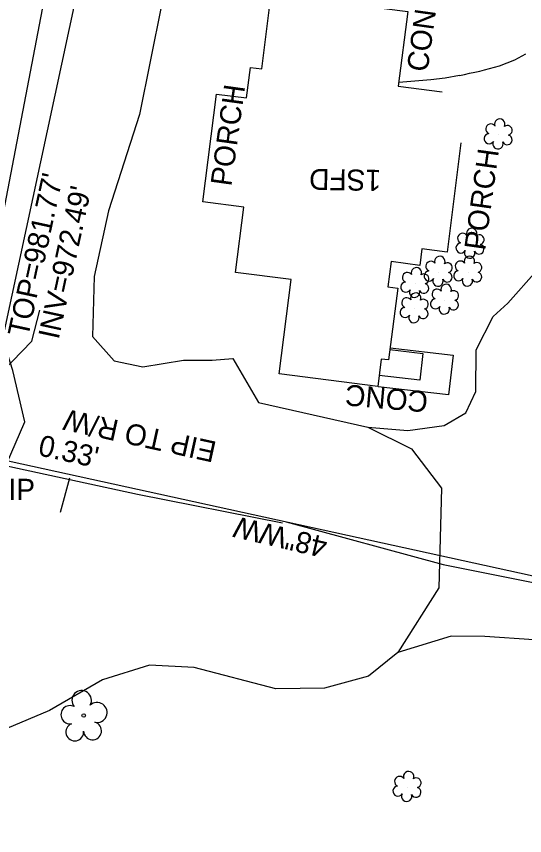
# Model space of a CAD drawing. Extents: x 1614611 to 1617571, y 898867 to 905462.
# Drawn here: x 1616574.5 to 1616671.2, y 901157.4 to 901313 of the extents above; entities that cross this region are included whole.
import ezdxf

# ---------------------------------------------------------------- set-up
doc = ezdxf.new("R2010")
doc.units = 0
for name, color, linetype in [('Exist Building', 7, 'Continuous'), ('Exist Building Text', 7, 'Continuous'), ('Exist Drainage Structure Drop Inlet CELL', 7, 'Continuous'), ('Exist Other Culture Area Outline', 7, 'Continuous'), ('Exist Other Culture Area Outline Text', 7, 'Continuous'), ('Exist Other Culture Fence Line', 7, 'Continuous'), ('Exist Other Culture Fence Line Text', 7, 'Continuous'), ('Exist Roads Soil', 7, 'Continuous'), ('Exist Utilities Sanitary Sewer AG Line Leader', 7, 'Continuous'), ('Exist Utilities Sanitary Sewer Manhole Top Elevation', 7, 'Continuous'), ('Exist Utilities Sanitary Sewer UG Line Invert Elevation', 7, 'Continuous'), ('Exist Vegetation Hedge Row', 7, 'Continuous'), ('Exist Vegetation Shrub CELL', 7, 'Continuous'), ('Exist Vegetation Tree CELL', 7, 'Continuous'), ('Exist Vegetation Woods Line', 7, 'Continuous'), ('Prop Drainage Structure Catch Basin Open Throat 4 Label', 7, 'Continuous'), ('Prop Drainage Structure Pipe Alternate 30in Label', 7, 'Continuous'), ('Prop Earthen Structure Head Ditch Label', 7, 'Continuous')]:
    doc.layers.add(name, color=color, linetype=linetype)

msp = doc.modelspace()

# ---------------------------------------------------------------- linework, layer by layer
at = {"layer": 'Exist Building'}
msp.add_lwpolyline([(1616659.05, 901289.01), (1616656.41, 901268.21), (1616651.62, 901268.82), (1616651.23, 901265.71), (1616645.75, 901266.41), (1616645.13, 901261.6), (1616647.02, 901261.36), (1616645.28, 901247.73), (1616643.89, 901247.9), (1616643.23, 901242.69), (1616624.5, 901245.07), (1616626.78, 901262.99), (1616616.19, 901264.33), (1616617.78, 901276.79), (1616609.99, 901277.78), (1616612.59, 901298.23), (1616618.28, 901297.51), (1616619.02, 901303.31), (1616621.16, 901303.04), (1616622.97, 901317.27), (1616648.92, 901313.97), (1616647.11, 901299.76), (1616655.48, 901298.7)], dxfattribs=at)
at = {"layer": 'Exist Other Culture Area Outline'}
for points in [[(1616645.58, 901250.04), (1616657.59, 901248.64), (1616656.71, 901241.09), (1616643.29, 901242.65)], [(1616645.54, 901249.7), (1616651.81, 901248.97), (1616651.21, 901243.87), (1616643.49, 901244.78)]]:
    msp.add_lwpolyline(points, dxfattribs=at)
at = {"layer": 'Exist Other Culture Fence Line'}
for p, q in [((1616567.6, 901228.74), (1616597.53, 901222.21)), ((1616584.6, 901225.26), (1616582.83, 901218.76)), ((1616597.53, 901222.21), (1616625.12, 901216.76))]:
    msp.add_line(p, q, dxfattribs=at)
msp.add_lwpolyline([(1616625.84, 901216.96), (1616655.66, 901208.89), (1616695.26, 901200.98)], dxfattribs=at)
at = {"layer": 'Exist Roads Soil'}
for points in [[(1616666.38, 901303.62), (1616667.83, 901304.17), (1616669.26, 901304.79), (1616670.66, 901305.49), (1616671.37, 901305.87)], [(1616647.21, 901300.53), (1616653.31, 901301), (1616656.05, 901301.37), (1616658.79, 901301.82)]]:
    msp.add_lwpolyline(points, dxfattribs=at)
msp.add_arc((1616641.71, 901390.35), 90.17, 280.9202, 285.8792, dxfattribs=at)
at = {"layer": 'Exist Utilities Sanitary Sewer AG Line Leader'}
msp.add_lwpolyline([(1616557.11, 901230.35), (1616577.44, 901251.28), (1616578.97, 901257.18)], dxfattribs=at)
at = {"layer": 'Exist Vegetation Hedge Row'}
for points in [[(1616641.34, 901234.99), (1616648.97, 901234.35), (1616655.87, 901235.25), (1616659.97, 901237.67), (1616661.9, 901241.71), (1616661.94, 901249.63), (1616665.15, 901255.97), (1616667.98, 901258.55), (1616673.47, 901264.74)], [(1616722, 901215.09), (1616719.16, 901205.22), (1616713.86, 901199.46), (1616705.48, 901196.06), (1616700.62, 901193.14), (1616694.15, 901191.44), (1616684.38, 901193.24), (1616672.92, 901194.54), (1616663.58, 901195.17), (1616657.19, 901195.24), (1616647.03, 901192.15)]]:
    msp.add_lwpolyline(points, dxfattribs=at)
at = {"layer": 'Exist Vegetation Shrub CELL'}
for p, q in [((1616666.2, 901290.49), (1616666.2, 901290.49)), ((1616660.85, 901269.71), (1616660.85, 901269.71)), ((1616654.8, 901264.4), (1616654.8, 901264.4)), ((1616660.41, 901264.43), (1616660.41, 901264.43)), ((1616650.36, 901262.27), (1616650.36, 901262.27)), ((1616656.01, 901259.1), (1616656.01, 901259.1)), ((1616650.23, 901257.46), (1616650.23, 901257.46)), ((1616648.87, 901166.52), (1616648.87, 901166.52))]:
    msp.add_line(p, q, dxfattribs=at)
for centre, radius, start, end in [((1616664.72, 901291.62), 0.968, 35.8908, 245.4216), ((1616666.43, 901292.53), 0.99, 334.8391, 200.4717), ((1616667.87, 901291.36), 0.929, 284.4567, 126.0861), ((1616664.4, 901289.78), 0.955, 95.1099, 327.9534), ((1616666.07, 901288.8), 0.984, 151.2797, 21.387), ((1616667.84, 901289.56), 0.937, 204.9913, 73.4601), ((1616661.08, 901271.76), 0.99, 334.8391, 200.4717), ((1616659.37, 901270.84), 0.968, 35.8908, 245.4216), ((1616662.52, 901270.58), 0.929, 284.4567, 126.0861), ((1616659.05, 901269.01), 0.955, 95.1099, 327.9534), ((1616662.49, 901268.79), 0.937, 204.9913, 73.4601), ((1616655.03, 901266.44), 0.99, 334.8391, 200.4717), ((1616660.64, 901266.47), 0.99, 334.8391, 200.4717), ((1616660.72, 901268.03), 0.984, 151.2797, 21.387), ((1616653.32, 901265.53), 0.968, 35.8908, 245.4216), ((1616656.48, 901265.27), 0.929, 284.4567, 126.0861), ((1616658.93, 901265.56), 0.968, 35.8908, 245.4216), ((1616662.08, 901265.3), 0.929, 284.4567, 126.0861), ((1616648.88, 901263.4), 0.968, 35.8908, 245.4216), ((1616650.59, 901264.31), 0.99, 334.8391, 200.4717), ((1616653, 901263.69), 0.955, 95.1099, 327.9534), ((1616656.44, 901263.47), 0.937, 204.9913, 73.4601), ((1616658.61, 901263.72), 0.955, 95.1099, 327.9534), ((1616662.05, 901263.5), 0.937, 204.9913, 73.4601), ((1616652.03, 901263.14), 0.929, 284.4567, 126.0861), ((1616654.68, 901262.71), 0.984, 151.2797, 21.387), ((1616660.28, 901262.75), 0.984, 151.2797, 21.387), ((1616648.56, 901261.57), 0.955, 95.1099, 327.9534), ((1616650.23, 901260.59), 0.984, 151.2797, 21.387), ((1616652, 901261.34), 0.937, 204.9913, 73.4601), ((1616654.52, 901260.23), 0.968, 35.8908, 245.4216), ((1616656.24, 901261.14), 0.99, 334.8391, 200.4717), ((1616648.75, 901258.59), 0.968, 35.8908, 245.4216), ((1616650.46, 901259.5), 0.99, 334.8391, 200.4717), ((1616657.68, 901259.97), 0.929, 284.4567, 126.0861), ((1616651.91, 901258.33), 0.929, 284.4567, 126.0861), ((1616654.21, 901258.4), 0.955, 95.1099, 327.9534), ((1616657.64, 901258.17), 0.937, 204.9913, 73.4601), ((1616648.43, 901256.75), 0.955, 95.1099, 327.9534), ((1616651.87, 901256.53), 0.937, 204.9913, 73.4601), ((1616655.88, 901257.42), 0.984, 151.2797, 21.387), ((1616650.11, 901255.78), 0.984, 151.2797, 21.387), ((1616649.1, 901168.56), 0.99, 334.8391, 200.4717), ((1616647.39, 901167.65), 0.968, 35.8908, 245.4216), ((1616650.54, 901167.39), 0.929, 284.4567, 126.0861), ((1616647.07, 901165.81), 0.955, 95.1099, 327.9534), ((1616650.51, 901165.59), 0.937, 204.9913, 73.4601), ((1616648.74, 901164.84), 0.984, 151.2797, 21.387)]:
    msp.add_arc(centre, radius, start, end, dxfattribs=at)
at = {"layer": 'Exist Vegetation Tree CELL'}
msp.add_line((1616587.32, 901180.17), (1616587.32, 901180.17), dxfattribs=at)
msp.add_circle((1616587.32, 901180.17), 0.326, dxfattribs=at)
for centre, radius, start, end in [((1616586.94, 901183.05), 1.86, 330.1651, 219.7134), ((1616584.72, 901180.33), 1.73, 62.6636, 279.3457), ((1616589.87, 901180.76), 1.9, 257.1011, 134.1999), ((1616585.62, 901177.05), 1.69, 111.5671, 6.231), ((1616589, 901177.27), 1.7, 181.2822, 74.56)]:
    msp.add_arc(centre, radius, start, end, dxfattribs=at)
at = {"layer": 'Exist Vegetation Woods Line'}
for points in [[(1616654.85, 901204.46), (1616647.03, 901192.15), (1616641.49, 901187.64), (1616633.08, 901185.38), (1616623.85, 901185.26), (1616608.35, 901189.31), (1616599.81, 901189.73), (1616590.89, 901186.93), (1616580.8, 901181.12), (1616572.71, 901177.74), (1616563.2, 901177.94), (1616556.38, 901182.16), (1616553.11, 901190.47), (1616554.22, 901200.34), (1616558.09, 901209.61), (1616564.44, 901217.21), (1616572.61, 901227.94), (1616576.12, 901235.95), (1616573.84, 901245.73), (1616570.23, 901256.82), (1616569.73, 901263.78), (1616582.33, 901329.36)], [(1616602.1, 901315.15), (1616597.91, 901294.35), (1616592.03, 901276.08), (1616589.33, 901263.62), (1616588.97, 901252.2), (1616593.12, 901247.57), (1616598.56, 901246.42), (1616606.31, 901247.7), (1616611.76, 901247.71), (1616615.69, 901248.04), (1616620.54, 901239.66), (1616641.34, 901234.99), (1616649.64, 901230.87), (1616655.32, 901223.38), (1616654.85, 901204.46)]]:
    msp.add_lwpolyline(points, dxfattribs=at)
at = {"layer": 'Prop Drainage Structure Pipe Alternate 30in Label'}
msp.add_line((1616567.11, 901229.83), (1616925.28, 901151.37), dxfattribs=at)
at = {"layer": 'Prop Earthen Structure Head Ditch Label'}
msp.add_line((1616609.17, 901425.29), (1616459.79, 900731.01), dxfattribs=at)

# ---------------------------------------------------------------- texts
at = {"layer": 'Exist Building Text'}
msp.add_text('1SFD', height=4, rotation=179.1037, dxfattribs=at).set_placement((1616643.89, 901283.84))
at = {"layer": 'Exist Drainage Structure Drop Inlet CELL'}
msp.add_text('EIP', height=4, dxfattribs=at).set_placement((1616569.44, 901221.15))
at = {"layer": 'Exist Other Culture Area Outline Text'}
for s, rotation, p in [('CONC', 82.1085, (1616652.69, 901302.33)), ('PORCH', 82.1085, (1616615.38, 901280.62)), ('PORCH', 82.1085, (1616663.63, 901268.43)), ('CONC', 175.018, (1616652.93, 901241.73))]:
    msp.add_text(s, height=4, rotation=rotation, dxfattribs=at).set_placement(p)
at = {"layer": 'Exist Other Culture Fence Line Text'}
msp.add_text('48"WW', height=4, rotation=166.8452, dxfattribs=at).set_placement((1616633.9, 901213.96))
at = {"layer": 'Exist Utilities Sanitary Sewer Manhole Top Elevation'}
msp.add_text("TOP=981.77'", height=4, rotation=77.7588, dxfattribs=at).set_placement((1616576.74, 901251.9))
at = {"layer": 'Exist Utilities Sanitary Sewer UG Line Invert Elevation'}
msp.add_text("INV=972.49'", height=4, rotation=77.7588, dxfattribs=at).set_placement((1616582.55, 901251.49))
at = {"layer": 'Prop Drainage Structure Catch Basin Open Throat 4 Label'}
for s, rotation, p in [('EIP TO R/W', 167.6446, (1616612.79, 901232.13)), ("0.33'", 347.6446, (1616578.47, 901229.65))]:
    msp.add_text(s, height=4, rotation=rotation, dxfattribs=at).set_placement(p)

doc.saveas('drawing.dxf')
